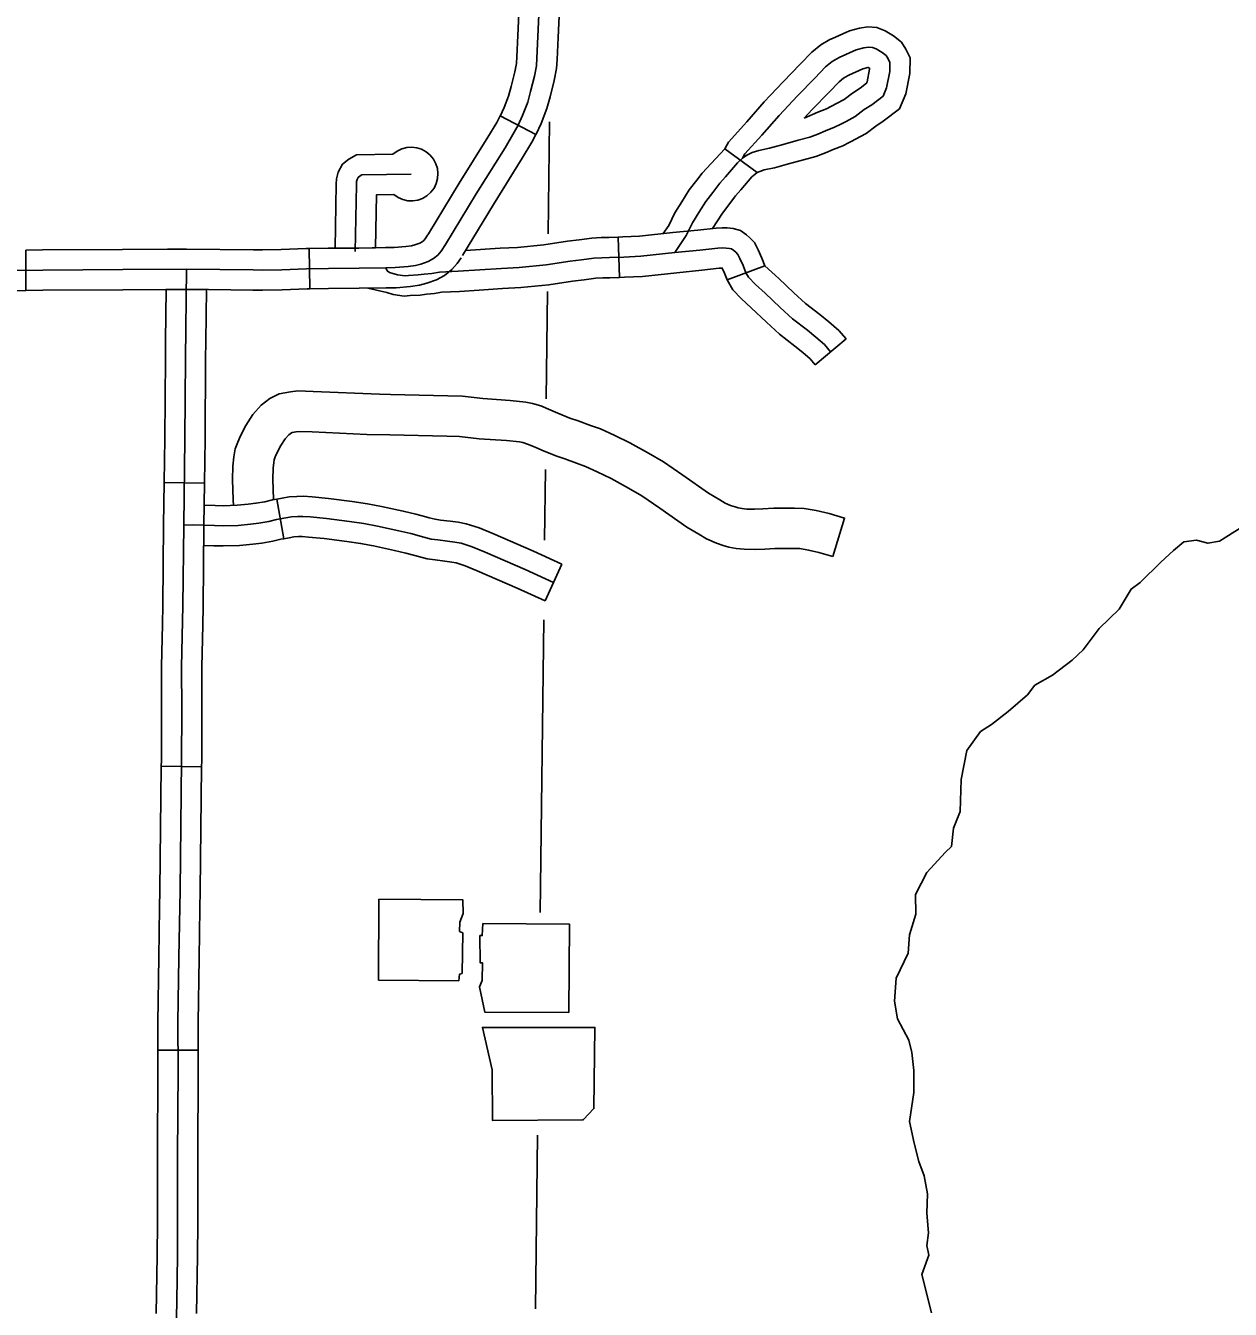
# Model space of a CAD drawing. Extents: x 670147 to 673275, y 705573 to 707613.
# Drawn here: x 671998.7 to 672088.3, y 706329.9 to 706425.4 of the extents above; entities that cross this region are included whole.
import ezdxf

# ---------------------------------------------------------------- set-up
doc = ezdxf.new("R2010")
doc.units = 0
for name, color, linetype in [('31', 7, 'Continuous'), ('32', 7, 'Continuous'), ('35', 7, 'Continuous'), ('45', 7, 'Continuous'), ('46', 7, 'Continuous'), ('5', 7, 'Continuous')]:
    doc.layers.add(name, color=color, linetype=linetype)

msp = doc.modelspace()

# ---------------------------------------------------------------- linework, layer by layer
at = {"layer": '31'}
for p, q in [((672036.632, 706417.339), (672033.972, 706418.727)), ((671998.677, 706405.736), (671998.657, 706408.736)), ((672019.758, 706408.849), (672019.811, 706405.849)), ((672011.966, 706391.377), (672008.967, 706391.417)), ((672008.751, 706370.295), (672011.751, 706370.262)), ((672008.751, 706370.295), (672008.751, 706370.295)), ((672011.498, 706349.165), (672008.498, 706349.156))]:
    msp.add_line(p, q, dxfattribs=at)
for points in [[(672033.965, 706418.714), (672034.267, 706419.351), (672034.595, 706420.208), (672034.789, 706420.92), (672035.071, 706422.01), (672035.181, 706422.638), (672035.217, 706423.118), (672035.288, 706424.716), (672035.389, 706426.88), (672035.468, 706428.065), (672035.574, 706428.628)], [(672038.522, 706428.075), (672038.45, 706427.688), (672038.385, 706426.71), (672038.285, 706424.579), (672038.212, 706422.939), (672038.161, 706422.266), (672038.005, 706421.375), (672037.688, 706420.15), (672037.45, 706419.276), (672037.028, 706418.172), (672036.651, 706417.376), (672036.631, 706417.338)], [(671990.951, 706407.186), (671999.93, 706407.244), (672005.882, 706407.287), (672010.628, 706407.316), (672015.6, 706407.258), (672016.285, 706407.244), (672017.711, 706407.273), (672019.57, 706407.345), (672021.184, 706407.374), (672023.475, 706407.388), (672025.467, 706407.418), (672026.166, 706407.431), (672027.121, 706407.507), (672027.672, 706407.59), (672028.071, 706407.695), (672028.616, 706407.893), (672029.005, 706408.109), (672029.336, 706408.368), (672029.581, 706408.657), (672029.912, 706409.147), (672032.189, 706412.924), (672034.336, 706416.354), (672035.028, 706417.508), (672035.308, 706418.045), (672035.648, 706418.762), (672036.022, 706419.742), (672036.239, 706420.535), (672036.538, 706421.693), (672036.671, 706422.452), (672036.714, 706423.029), (672036.786, 706424.648), (672036.887, 706426.795)], [(672028.577, 706409.85), (672028.648, 706409.955), (672030.911, 706413.709), (672033.057, 706417.138), (672033.719, 706418.241), (672033.972, 706418.727)], [(672031.177, 706408.339), (672033.467, 706412.139), (672035.615, 706415.571), (672036.337, 706416.774), (672036.632, 706417.339)], [(672024.69, 706408.907), (672021.688, 706408.877), (672021.777, 706413.654), (672021.796, 706414.033), (672021.907, 706414.55), (672022.242, 706415.125), (672022.698, 706415.506), (672023.279, 706415.822), (672025.994, 706415.874)], [(672027.345, 706414.4), (672023.675, 706414.33), (672023.546, 706414.259), (672023.405, 706414.142), (672023.323, 706414.001), (672023.288, 706413.837), (672023.276, 706413.602), (672023.184, 706408.626)], [(672026.052, 706412.875), (672024.762, 706412.85), (672024.69, 706408.907)], [(672019.758, 706408.849), (672021.166, 706408.874), (672023.459, 706408.888), (672025.442, 706408.918), (672026.092, 706408.93), (672026.951, 706408.999), (672027.368, 706409.061), (672027.622, 706409.128), (672027.991, 706409.262), (672028.173, 706409.363), (672028.292, 706409.456), (672028.385, 706409.565), (672028.577, 706409.85)], [(671998.657, 706408.736), (671999.92, 706408.744), (672005.872, 706408.787), (672009.218, 706408.808)], [(672009.218, 706408.808), (672010.633, 706408.816), (672015.624, 706408.758), (672016.285, 706408.744), (672017.667, 706408.772), (672019.528, 706408.844), (672019.758, 706408.849)], [(672019.811, 706405.849), (672021.202, 706405.874), (672023.491, 706405.888), (672025.493, 706405.919), (672026.239, 706405.933), (672027.291, 706406.016), (672027.975, 706406.118), (672028.519, 706406.262), (672029.24, 706406.523), (672029.836, 706406.855), (672030.381, 706407.281), (672030.777, 706407.748), (672031.062, 706408.17)], [(672009.86, 706328.041), (672009.896, 706330.479), (672009.949, 706333.834), (672009.96, 706336.334), (672009.96, 706339.582), (672009.96, 706341.244), (672010.002, 706347.711), (672009.991, 706351.215), (672010.065, 706356.061), (672010.15, 706361.059), (672010.256, 706370.708), (672010.277, 706374.443), (672010.266, 706377.702), (672010.362, 706382.251), (672010.425, 706388.25), (672010.51, 706394.68), (672010.552, 706400.659), (672010.628, 706407.316)], [(671988.107, 706405.686), (671990.956, 706405.686), (671998.677, 706405.736)], [(672009.236, 706405.808), (672005.892, 706405.787), (671999.94, 706405.744), (671998.677, 706405.736)], [(672009.067, 706401.974), (672009.111, 706405.807), (672012.111, 706405.799)], [(672019.811, 706405.849), (672019.613, 706405.845), (672017.755, 706405.773), (672016.284, 706405.744), (672015.575, 706405.759), (672010.624, 706405.816), (672009.236, 706405.808)], [(672012.111, 706405.799), (672012.067, 706401.939)], [(672008.967, 706391.417), (672009.01, 706394.696), (672009.052, 706400.673), (672009.067, 706401.974)], [(672012.067, 706401.939), (672012.052, 706400.645), (672012.01, 706394.665), (672011.966, 706391.377)], [(672008.832, 706380.869), (672008.862, 706382.274), (672008.925, 706388.268), (672008.967, 706391.417)], [(672011.832, 706380.806), (672011.861, 706382.227), (672011.925, 706388.233), (672011.966, 706391.377)], [(672008.751, 706370.295), (672008.756, 706370.72), (672008.777, 706374.445), (672008.766, 706377.715), (672008.832, 706380.869)], [(672011.751, 706370.262), (672011.756, 706370.695), (672011.777, 706374.441), (672011.766, 706377.689), (672011.832, 706380.806)], [(672008.628, 706359.745), (672008.65, 706361.08), (672008.751, 706370.295)], [(672011.751, 706370.262), (672011.65, 706361.038), (672011.627, 706359.694)], [(672008.498, 706349.156), (672008.491, 706351.224), (672008.566, 706356.086), (672008.628, 706359.745)], [(672011.627, 706359.694), (672011.565, 706356.037), (672011.491, 706351.206), (672011.498, 706349.165)], [(672008.46, 706338.601), (672008.46, 706339.582), (672008.46, 706341.249), (672008.502, 706347.713), (672008.498, 706349.156)], [(672011.46, 706338.601), (672011.46, 706339.582), (672011.46, 706341.239), (672011.502, 706347.708), (672011.498, 706349.165)], [(672008.381, 706329.538), (672008.449, 706333.849), (672008.46, 706336.337), (672008.46, 706338.601)], [(672011.382, 706329.546), (672011.449, 706333.819), (672011.46, 706336.331), (672011.46, 706338.601)]]:
    msp.add_lwpolyline(points, dxfattribs=at)
msp.add_arc((672027.345, 706414.4), 2, 229.6887, 132.50809, dxfattribs=at)
at = {"layer": '32'}
for p, q in [((672042.763, 706409.701), (672042.854, 706406.702)), ((672053.67, 706407.556), (672050.859, 706406.509))]:
    msp.add_line(p, q, dxfattribs=at)
for points in [[(672053.67, 706407.556), (672053.451, 706408.144), (672053.178, 706408.763), (672052.899, 706409.302), (672052.52, 706409.681), (672052.299, 706409.868), (672051.871, 706410.19), (672051.313, 706410.349), (672050.877, 706410.385), (672050.501, 706410.4), (672050.039, 706410.372), (672048.677, 706410.23), (672046.819, 706410.036), (672044.337, 706409.773), (672043.107, 706409.711), (672042.763, 706409.701)], [(672042.763, 706409.701), (672042.069, 706409.68), (672041.481, 706409.668), (672040.787, 706409.62), (672039.856, 706409.498), (672038.978, 706409.399), (672037.216, 706409.132), (672035.276, 706408.936), (672033.983, 706408.873), (672031.395, 706408.701)], [(672052.264, 706407.032), (672052.061, 706407.579), (672051.825, 706408.116), (672051.675, 706408.405), (672051.503, 706408.577), (672051.364, 706408.695), (672051.192, 706408.824), (672051.042, 706408.866), (672050.785, 706408.888), (672050.517, 706408.899), (672050.163, 706408.877), (672048.833, 706408.738), (672046.976, 706408.545), (672044.454, 706408.277), (672043.168, 706408.212), (672042.106, 706408.18), (672041.548, 706408.169), (672040.937, 706408.126), (672040.037, 706408.008), (672039.174, 706407.912), (672037.404, 706407.644), (672035.389, 706407.44), (672034.07, 706407.376), (672030.85, 706407.161), (672029.467, 706407.086), (672028.884, 706407.002), (672028.305, 706406.938), (672027.869, 706406.882), (672027.161, 706406.839), (672026.893, 706406.818), (672026.336, 706406.904), (672025.907, 706407.022), (672025.725, 706407.065), (672025.553, 706407.193), (672025.467, 706407.418)], [(672050.859, 706406.509), (672050.67, 706407.015), (672050.503, 706407.395), (672050.286, 706407.382), (672048.989, 706407.246), (672047.133, 706407.053), (672044.571, 706406.781), (672043.228, 706406.713), (672042.854, 706406.702)], [(672042.854, 706406.702), (672042.143, 706406.68), (672041.615, 706406.67), (672041.087, 706406.633), (672040.217, 706406.519), (672039.369, 706406.424), (672037.592, 706406.155), (672035.501, 706405.944), (672034.156, 706405.878), (672032.399, 706405.761)], [(672032.399, 706405.761), (672030.94, 706405.664), (672029.614, 706405.592), (672029.074, 706405.514), (672028.483, 706405.448), (672028.01, 706405.388), (672027.267, 706405.343), (672026.838, 706405.309), (672026.022, 706405.434), (672025.536, 706405.568), (672024.133, 706405.898)]]:
    msp.add_lwpolyline(points, dxfattribs=at)
at = {"layer": '35'}
for points in [[(672066.089, 706329.601), (672065.349, 706332.458), (672065.877, 706333.898), (672065.72, 706334.603), (672065.853, 706335.558), (672065.72, 706337.017), (672065.77, 706338.46), (672065.542, 706339.783), (672065.137, 706340.863), (672064.792, 706342.215), (672064.447, 706343.833), (672064.763, 706345.993), (672064.763, 706347.637), (672064.604, 706348.99), (672064.392, 706349.891), (672063.543, 706351.483), (672063.331, 706352.809), (672063.437, 706354.507), (672064.341, 706356.384), (672064.447, 706357.736), (672064.922, 706359.281), (672064.883, 706360.741), (672065.732, 706362.386), (672067.125, 706363.89), (672067.557, 706364.319), (672067.716, 706365.698), (672068.21, 706366.92), (672068.292, 706369.322), (672068.716, 706371.476), (672069.724, 706372.881), (672070.533, 706373.418), (672071.792, 706374.362), (672073.224, 706375.608), (672073.768, 706376.327), (672075.093, 706377.069), (672076.538, 706378.208), (672077.36, 706378.977), (672078.556, 706380.558), (672080.041, 706381.99), (672080.931, 706383.493), (672081.62, 706383.97), (672083.148, 706385.5), (672084.103, 706386.375), (672084.872, 706387.011), (672085.8, 706387.144), (672086.648, 706386.905), (672087.523, 706387.064), (672089.804, 706388.497)], [(672030.897, 706354.307), (672024.918, 706354.373), (672024.944, 706360.394)], [(672024.944, 706360.394), (672031.202, 706360.341), (672031.215, 706359.333), (672030.976, 706358.684), (672030.95, 706357.994), (672031.188, 706357.888), (672031.135, 706354.864), (672030.936, 706354.811), (672030.897, 706354.307)], [(672039.073, 706351.967), (672032.829, 706351.993), (672032.431, 706353.877), (672032.643, 706354.341), (672032.657, 706355.667), (672032.484, 706355.667), (672032.471, 706357.683), (672032.643, 706357.683), (672032.696, 706358.598)], [(672032.696, 706358.598), (672039.126, 706358.545), (672039.073, 706351.967)], [(672033.385, 706347.696), (672032.656, 706350.852), (672041.021, 706350.852), (672040.955, 706344.805), (672040.186, 706343.996)], [(672040.186, 706343.996), (672040.12, 706343.969), (672033.398, 706343.916), (672033.385, 706347.696)]]:
    msp.add_lwpolyline(points, dxfattribs=at)
at = {"layer": '45'}
for p, q in [((672053.1, 706414.503), (672050.696, 706416.288)), ((672059.716, 706402.121), (672057.422, 706400.188)), ((672017.363, 706390.198), (672017.873, 706387.242)), ((672038.559, 706385.357), (672037.322, 706382.624))]:
    msp.add_line(p, q, dxfattribs=at)
for points in [[(672058.707, 706424.498), (672059.972, 706425.061), (672060.728, 706425.265), (672061.345, 706425.356), (672062.001, 706425.305), (672062.623, 706425.075), (672063.259, 706424.687), (672063.845, 706424.231), (672064.159, 706423.692), (672064.49, 706423.055), (672064.471, 706421.89), (672064.18, 706420.378), (672063.69, 706419.245), (672062.491, 706418.337), (672061.941, 706417.977), (672061.222, 706417.421), (672060.425, 706416.997), (672060.111, 706416.828)], [(672050.696, 706416.288), (672050.959, 706416.774), (672052.326, 706418.294), (672053.624, 706419.776), (672055.029, 706421.27), (672056.311, 706422.585), (672057.177, 706423.486), (672057.831, 706424.013), (672058.514, 706424.412), (672058.707, 706424.498)], [(672052.016, 706415.574), (672052.194, 706415.904), (672053.448, 706417.298), (672054.735, 706418.767), (672056.112, 706420.233), (672057.388, 706421.541), (672058.193, 706422.378), (672058.685, 706422.775), (672059.199, 706423.075), (672060.475, 706423.643), (672061.033, 706423.794), (672061.397, 706423.847), (672061.676, 706423.826), (672061.966, 706423.719), (672062.405, 706423.45), (672062.695, 706423.225), (672062.845, 706422.968), (672062.984, 706422.7), (672062.974, 706422.045), (672062.738, 706420.823), (672062.47, 706420.203)], [(672059.928, 706421.758), (672060.979, 706422.226), (672061.338, 706422.322), (672061.367, 706422.327), (672061.477, 706422.26), (672061.476, 706422.201), (672061.296, 706421.268), (672061.25, 706421.16), (672060.763, 706420.791), (672060.198, 706420.422), (672059.588, 706419.949), (672059.012, 706419.643), (672058.692, 706419.472)], [(672056.597, 706418.558), (672057.196, 706419.195), (672058.466, 706420.498), (672059.208, 706421.27), (672059.538, 706421.536), (672059.885, 706421.738), (672059.928, 706421.757)], [(672062.47, 706420.203), (672061.627, 706419.564), (672061.069, 706419.2), (672060.405, 706418.685), (672059.718, 706418.32), (672059.279, 706418.084), (672058.861, 706417.88), (672058.185, 706417.612), (672057.617, 706417.366), (672057.016, 706417.14), (672056.159, 706416.915), (672055.033, 706416.604), (672054.031, 706416.325), (672053.238, 706416.154), (672052.734, 706415.993), (672052.337, 706415.8), (672052.016, 706415.574), (672051.64, 706415.242), (672050.74, 706414.197), (672050.332, 706413.725), (672049.807, 706413.028), (672049.281, 706412.352), (672048.767, 706411.537), (672048.295, 706410.776), (672047.823, 706409.821), (672047.223, 706408.92), (672046.976, 706408.545)], [(672058.692, 706419.472), (672058.595, 706419.42), (672058.254, 706419.254), (672057.61, 706418.998), (672056.597, 706418.558)], [(672060.111, 706416.828), (672059.962, 706416.749), (672059.467, 706416.507), (672058.761, 706416.227), (672058.179, 706415.975), (672057.471, 706415.709), (672056.549, 706415.467), (672055.434, 706415.159), (672054.391, 706414.868), (672053.625, 706414.703), (672053.293, 706414.597), (672053.1, 706414.503), (672052.946, 706414.395), (672052.71, 706414.186), (672051.875, 706413.217), (672051.5, 706412.783), (672051.413, 706412.667)], [(672050.696, 706416.288), (672049.017, 706414.472), (672048.616, 706413.94), (672048.052, 706413.215), (672047.495, 706412.333), (672046.982, 706411.505), (672046.521, 706410.572), (672046.114, 706409.962)], [(672051.413, 706412.667), (672050.998, 706412.116), (672050.511, 706411.49), (672049.789, 706410.346)], [(672058.569, 706401.155), (672058.108, 706401.702), (672057.475, 706402.249), (672056.843, 706402.763), (672055.728, 706403.622), (672054.816, 706404.469), (672053.69, 706405.531), (672052.983, 706406.185), (672052.468, 706406.711), (672052.264, 706407.032)], [(672059.716, 706402.121), (672059.179, 706402.759), (672058.439, 706403.398), (672057.774, 706403.94), (672056.698, 706404.768), (672055.841, 706405.564), (672054.714, 706406.627), (672053.67, 706407.556)], [(672057.422, 706400.188), (672057.037, 706400.644), (672056.511, 706401.099), (672055.912, 706401.587), (672054.757, 706402.475), (672053.791, 706403.374), (672052.667, 706404.434), (672051.937, 706405.109), (672051.285, 706405.774), (672050.859, 706406.509)], [(672017.363, 706390.198), (672017.028, 706390.141), (672016.447, 706389.999), (672015.788, 706389.884), (672015.228, 706389.81), (672014.388, 706389.735), (672013.347, 706389.702), (672012.768, 706389.713), (672011.945, 706389.75)], [(672028.431, 706388.876), (672027.705, 706389.08), (672026.756, 706389.302), (672025.129, 706389.649), (672024.089, 706389.845), (672022.967, 706390.016), (672021.203, 706390.232), (672019.978, 706390.353), (672019.319, 706390.408), (672018.843, 706390.393), (672018.269, 706390.363), (672017.746, 706390.264), (672017.363, 706390.198)], [(672037.94, 706383.99), (672035.841, 706384.941), (672032.851, 706386.243), (672031.889, 706386.63), (672031.068, 706386.9), (672030.611, 706386.982), (672030.048, 706387.064), (672029.337, 706387.146), (672028.833, 706387.216), (672028.293, 706387.357), (672027.332, 706387.627), (672026.429, 706387.838), (672024.834, 706388.178), (672023.837, 706388.366), (672022.763, 706388.53), (672021.039, 706388.741), (672019.843, 706388.859), (672019.28, 706388.906), (672018.905, 706388.894), (672018.447, 706388.87), (672018.013, 706388.788), (672017.333, 706388.671), (672016.754, 706388.53), (672016.015, 706388.401), (672015.394, 706388.319), (672014.479, 706388.237), (672013.357, 706388.201), (672012.72, 706388.214), (672011.148, 706388.284), (672010.425, 706388.25)], [(672038.559, 706385.357), (672036.45, 706386.311), (672033.43, 706387.626), (672032.404, 706388.04), (672031.437, 706388.357), (672030.852, 706388.462), (672030.242, 706388.551), (672029.527, 706388.634), (672029.127, 706388.69), (672028.685, 706388.805), (672028.431, 706388.876)], [(672017.873, 706387.242), (672017.638, 706387.201), (672017.06, 706387.061), (672016.242, 706386.918), (672015.559, 706386.828), (672014.57, 706386.739), (672013.366, 706386.701), (672012.672, 706386.714), (672011.909, 706386.748)], [(672027.621, 706385.988), (672026.958, 706386.174), (672026.101, 706386.374), (672024.539, 706386.708), (672023.585, 706386.887), (672022.558, 706387.044), (672020.875, 706387.25), (672019.707, 706387.365), (672019.241, 706387.404), (672018.966, 706387.395), (672018.626, 706387.378), (672018.28, 706387.312), (672017.873, 706387.242)], [(672037.322, 706382.624), (672035.232, 706383.57), (672032.271, 706384.859), (672031.374, 706385.22), (672030.699, 706385.442), (672030.37, 706385.501), (672029.853, 706385.576), (672029.147, 706385.658), (672028.539, 706385.743), (672027.901, 706385.909), (672027.621, 706385.988)]]:
    msp.add_lwpolyline(points, dxfattribs=at)
at = {"layer": '46'}
for points in [[(672024.989, 706398), (672020.043, 706398.212), (672018.924, 706398.243), (672018.36, 706398.179), (672017.529, 706398.038), (672016.829, 706397.679), (672016.196, 706397.189), (672015.563, 706396.49), (672015.053, 706395.684), (672014.644, 706394.91), (672014.445, 706394.442), (672014.255, 706393.936), (672014.144, 706393.337), (672014.074, 706392.656), (672014.063, 706391.65), (672014.111, 706390.126), (672014.124, 706389.711)], [(672058.736, 706385.906), (672059.61, 706388.776), (672058.459, 706389.126), (672057.502, 706389.337), (672056.595, 706389.493), (672055.886, 706389.517), (672055.431, 706389.517), (672054.338, 706389.507), (672053.533, 706389.468), (672052.904, 706389.441), (672052.34, 706389.449), (672051.985, 706389.491), (672051.686, 706389.545), (672051.467, 706389.611), (672051.13, 706389.718), (672050.733, 706389.89), (672050.324, 706390.147), (672049.492, 706390.634), (672047.559, 706391.973), (672046.121, 706392.968), (672045.006, 706393.617), (672043.624, 706394.372), (672042.5, 706394.939), (672041.448, 706395.418), (672040.686, 706395.683), (672039.787, 706396.021), (672039.161, 706396.224), (672038.264, 706396.593), (672037.748, 706396.823), (672037, 706397.128), (672036.372, 706397.31), (672035.872, 706397.412), (672034.708, 706397.537), (672032.677, 706397.679), (672031.171, 706397.854), (672030.081, 706397.885), (672025.806, 706397.99), (672024.989, 706398)], [(672024.047, 706395.012), (672019.99, 706395.212), (672019.053, 706395.238), (672018.78, 706395.207), (672018.487, 706395.158), (672018.445, 706395.136), (672018.241, 706394.978), (672017.96, 706394.668), (672017.651, 706394.179), (672017.356, 706393.62), (672017.231, 706393.327), (672017.157, 706393.128), (672017.116, 706392.908), (672017.072, 706392.485), (672017.063, 706391.682), (672017.112, 706390.161)], [(672058.736, 706385.906), (672057.699, 706386.222), (672056.924, 706386.392), (672056.289, 706386.502), (672055.837, 706386.517), (672055.444, 706386.517), (672054.425, 706386.508), (672053.669, 706386.471), (672052.946, 706386.44), (672052.14, 706386.451), (672051.543, 706386.523), (672050.985, 706386.622), (672050.576, 706386.746), (672050.076, 706386.906), (672049.331, 706387.228), (672048.768, 706387.581), (672047.878, 706388.103), (672045.851, 706389.506), (672044.51, 706390.434), (672043.532, 706391.004), (672042.229, 706391.716), (672041.202, 706392.234), (672040.332, 706392.63), (672039.666, 706392.861), (672038.796, 706393.189), (672038.127, 706393.405), (672037.083, 706393.835), (672036.571, 706394.063), (672036.014, 706394.291), (672035.653, 706394.395), (672035.41, 706394.445), (672034.443, 706394.548), (672032.399, 706394.692), (672030.955, 706394.859), (672030.002, 706394.886), (672025.75, 706394.99), (672024.047, 706395.012)]]:
    msp.add_lwpolyline(points, dxfattribs=at)
at = {"layer": '5'}
for points in [[(672037.652, 706418.275), (672037.554, 706409.94)], [(672037.503, 706405.652), (672037.409, 706397.67)], [(672037.347, 706392.402), (672037.285, 706387.136)], [(672037.215, 706381.2), (672036.958, 706359.398)], [(672036.763, 706342.824), (672036.61, 706329.897)]]:
    msp.add_lwpolyline(points, dxfattribs=at)

doc.saveas('drawing.dxf')
